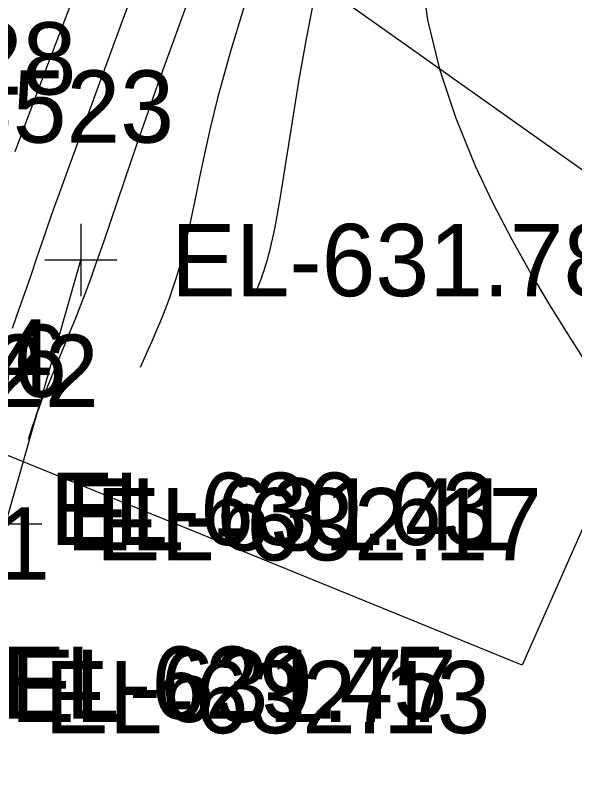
# Model space of a CAD drawing. Extents: x 1729869 to 1735532, y 648588 to 653771.
# Drawn here: x 1730655.64 to 1730686.61, y 653068 to 653109.85 of the extents above; entities that cross this region are included whole.
import ezdxf

# ---------------------------------------------------------------- set-up
doc = ezdxf.new("R2010")
doc.units = 0
for name, color, linetype in [('SURVEY - CENTERLINE - Preliminary', 7, 'Continuous'), ('SURVEY - CONTOURS - Index with Text', 7, 'Continuous'), ('SURVEY - CONTOURS - Intermediate with optional Text', 7, 'Continuous'), ('SURVEY - DRAINAGE - Area Shapes', 7, 'Continuous'), ('SURVEY - DRAINAGE - Storm Sewer Text', 7, 'Continuous'), ('SURVEY - DTM - Breaklines - Points - Elevations', 7, 'Continuous'), ('SURVEY - DTM - Breaklines - Points - Numbers', 7, 'Continuous'), ('SURVEY - NON-TRANSPORTATION - Features', 7, 'Continuous'), ('SURVEY - NON-TRANSPORTATION - Features - Points - Elevations', 7, 'Continuous'), ('SURVEY - NON-TRANSPORTATION - Features - Points - Locators', 7, 'Continuous'), ('SURVEY - NON-TRANSPORTATION - Features - Points - Numbers', 7, 'Continuous'), ('SURVEY - UTILITIES - Cable (Underground) - Points - Elevations', 7, 'Continuous'), ('SURVEY - VEGETATION - Features with Text', 7, 'Continuous')]:
    doc.layers.add(name, color=color, linetype=linetype)

msp = doc.modelspace()

# ---------------------------------------------------------------- linework, layer by layer
at = {"layer": 'SURVEY - CENTERLINE - Preliminary'}
msp.add_arc((1731958.547, 652320.011), 1603, 143.289961, 160.317279, dxfattribs=at)
at = {"layer": 'SURVEY - CONTOURS - Index with Text'}
for points in [[(1730678.083, 653112.294), (1730678.446, 653109.593), (1730679.116, 653106.852), (1730680.023, 653104.135), (1730681.099, 653101.507), (1730682.072, 653099.435), (1730683.102, 653097.452), (1730684.177, 653095.54), (1730685.286, 653093.681), (1730686.418, 653091.857), (1730687.561, 653090.051)], [(1730658.756, 653110.57), (1730657.375, 653106.938), (1730656.744, 653105.274), (1730656.16, 653103.717), (1730655.627, 653102.269)]]:
    msp.add_lwpolyline(points, dxfattribs=at)
at = {"layer": 'SURVEY - CONTOURS - Intermediate with optional Text'}
for points in [[(1730662.931, 653113.156), (1730661.584, 653109.562), (1730660.384, 653106.307), (1730658.291, 653100.57), (1730658.003, 653099.775), (1730657.745, 653099.056), (1730657.41, 653098.111), (1730657.218, 653097.556), (1730656.843, 653096.448), (1730656.481, 653095.38), (1730656.26, 653094.746), (1730655.673, 653093.089), (1730655.467, 653092.497)], [(1730672.208, 653110.931), (1730671.754, 653108.631), (1730671.342, 653106.276), (1730670.965, 653103.956), (1730670.619, 653101.761), (1730670.298, 653099.781), (1730669.998, 653098.106), (1730669.911, 653097.677), (1730669.809, 653097.21), (1730669.726, 653096.857), (1730669.643, 653096.531), (1730669.56, 653096.231), (1730669.478, 653095.953), (1730669.397, 653095.696), (1730669.311, 653095.444), (1730669.226, 653095.209), (1730669.141, 653094.986), (1730669.057, 653094.772), (1730668.887, 653094.361)], [(1730665.082, 653110.312), (1730663.634, 653106.297), (1730662.354, 653102.655), (1730661.293, 653099.564), (1730660.519, 653097.276), (1730660.183, 653096.297), (1730659.942, 653095.615), (1730659.823, 653095.285), (1730659.53, 653094.494), (1730659.24, 653093.735), (1730658.953, 653093.006), (1730658.67, 653092.303), (1730658.392, 653091.624), (1730657.459, 653089.38), (1730657.262, 653088.899), (1730657.082, 653088.448), (1730656.922, 653088.033), (1730656.828, 653087.778), (1730656.742, 653087.539), (1730656.665, 653087.314), (1730656.593, 653087.099), (1730656.466, 653086.697), (1730656.359, 653086.347)], [(1730668.353, 653110.46), (1730667.533, 653107.781), (1730666.837, 653105.249), (1730666.448, 653103.659), (1730666.113, 653102.167), (1730665.819, 653100.774), (1730665.555, 653099.481), (1730665.307, 653098.289), (1730665.063, 653097.198), (1730664.969, 653096.813), (1730664.874, 653096.441), (1730664.712, 653095.854), (1730664.544, 653095.296), (1730664.371, 653094.762), (1730664.192, 653094.249), (1730664.008, 653093.751), (1730663.819, 653093.265), (1730663.616, 653092.764), (1730663.408, 653092.269), (1730663.196, 653091.779), (1730662.982, 653091.293), (1730662.549, 653090.328)]]:
    msp.add_lwpolyline(points, dxfattribs=at)
at = {"layer": 'SURVEY - DRAINAGE - Area Shapes'}
msp.add_lwpolyline([(1730530.438, 652890.236), (1730534.167, 652921.342), (1730540.828, 652961.789), (1730550.533, 653008.9), (1730547.202, 653081.463), (1730553.059, 653114.555), (1730552.589, 653131.651), (1730578.113, 653171.858), (1730636.268, 653138.685), (1730699.312, 653109.177), (1730683.692, 653073.852), (1730650.911, 653087.208), (1730632.765, 653029.296), (1730615.997, 652974.601), (1730612.273, 652960.894), (1730627.831, 652878.285), (1730591.998, 652884.72), (1730553.867, 652890.695)], close=True, dxfattribs=at)
at = {"layer": 'SURVEY - DRAINAGE - Storm Sewer Text'}
msp.add_line((1730634.828, 653138.334), (1730724.725, 653074.512), dxfattribs=at)
at = {"layer": 'SURVEY - NON-TRANSPORTATION - Features'}
msp.add_lwpolyline([(1730617.841, 652959.656), (1730623.698, 652976.796), (1730629.493, 652995.784), (1730635.186, 653014.852), (1730640.809, 653033.985), (1730646.468, 653053.046), (1730652.251, 653072.088), (1730655.106, 653081.657), (1730659.273, 653096.284)], dxfattribs=at)
at = {"layer": 'SURVEY - NON-TRANSPORTATION - Features - Points - Locators'}
for p, q in [((1730659.273, 653098.284), (1730659.273, 653094.284)), ((1730661.273, 653096.284), (1730657.273, 653096.284)), ((1730657.106, 653081.657), (1730653.106, 653081.657))]:
    msp.add_line(p, q, dxfattribs=at)

# ---------------------------------------------------------------- texts
at = {"layer": 'SURVEY - DTM - Breaklines - Points - Elevations'}
for s, p in [('EL-631.41', (1730658.457, 653080.206)), ('EL-631.77', (1730655.377, 653070.712))]:
    msp.add_text(s, height=4, dxfattribs=at).set_placement(p)
at = {"layer": 'SURVEY - DTM - Breaklines - Points - Numbers'}
msp.add_text('S536', height=4, dxfattribs=at).set_placement((1730646.011, 653088.706))
at = {"layer": 'SURVEY - NON-TRANSPORTATION - Features - Points - Elevations'}
for s, p in [('EL-631.78', (1730664.273, 653094.284)), ('EL-630.63', (1730657.545, 653080.51)), ('EL-632.17', (1730660.106, 653079.657)), ('EL-629.45', (1730654.852, 653070.887)), ('EL-632.13', (1730657.251, 653070.088))]:
    msp.add_text(s, height=4, dxfattribs=at).set_placement(p)
at = {"layer": 'SURVEY - NON-TRANSPORTATION - Features - Points - Numbers'}
for s, p in [('S523', (1730651.937, 653102.784)), ('S514', (1730645.209, 653089.01)), ('S522', (1730647.77, 653088.157)), ('S521', (1730645.073, 653078.588))]:
    msp.add_text(s, height=4, dxfattribs=at).set_placement(p)
at = {"layer": 'SURVEY - UTILITIES - Cable (Underground) - Points - Elevations'}
msp.add_text('EL-620.28', height=4, dxfattribs=at).set_placement((1730634.339, 653105.448))
at = {"layer": 'SURVEY - VEGETATION - Features with Text'}
msp.add_text('12', height=5, rotation=236.603, dxfattribs=at).set_placement((1730689.738, 653116.633))

doc.saveas('drawing.dxf')
